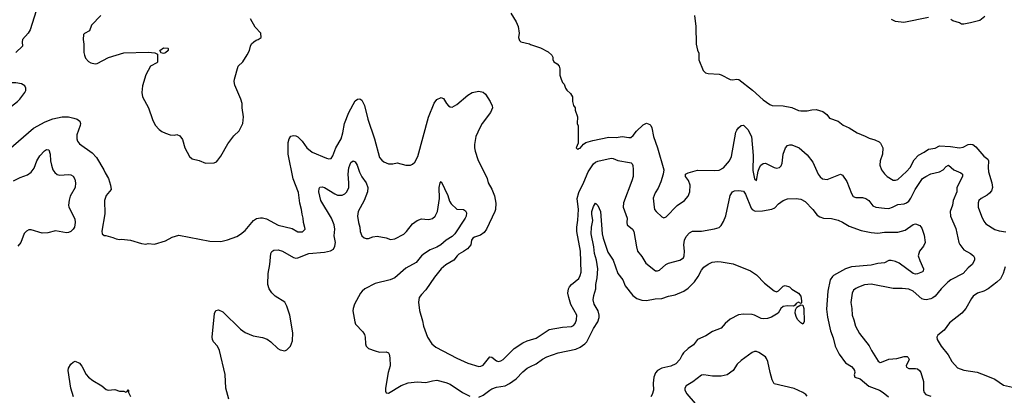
# Model space of a CAD drawing. Header units: inches. Extents: x 1678809 to 1859548, y 384609 to 522868.
# Tile 298 of 386: x 1785366 to 1794297, y 424244 to 427651. Entities that reach past the tile are written whole.
import ezdxf

# ---------------------------------------------------------------- set-up
doc = ezdxf.new("R2010")
doc.units = ezdxf.units.IN
doc.header["$MEASUREMENT"] = 0
doc.layers.add('B7482', color=7, linetype='Continuous')
doc.layers.add('B7492', color=7, linetype='Continuous')

msp = doc.modelspace()

# ---------------------------------------------------------------- linework, layer by layer
at = {"layer": 'B7482', "color": 5}
for points, elevation in [([(1785517, 427730), (1785461.3, 427558.7), (1785444, 427530), (1785390.8, 427470), (1785387.7, 427450), (1785390.8, 427410), (1785330, 427353.2)], 340), ([(1786100.7, 427690), (1786018, 427602), (1785998.8, 427550), (1785953, 427527), (1785944.9, 427515.1), (1785941.6, 427470), (1785948, 427430), (1785948.1, 427351.9), (1785953, 427330), (1785962.4, 427302.4), (1785990.4, 427270.4), (1786010, 427259.1), (1786050, 427250.7), (1786070, 427254), (1786171.9, 427308.1), (1786310, 427350.5), (1786530, 427356), (1786591, 427351), (1786616.9, 427336.9), (1786615.3, 427264.7), (1786610, 427258), (1786552, 427230), (1786511, 427150), (1786481, 427050), (1786474.8, 426990), (1786480.7, 426950), (1786533, 426850), (1786570, 426744.7), (1786595.2, 426695.2), (1786630, 426656), (1786656.8, 426636.8), (1786690, 426621), (1786730, 426606), (1786770, 426604.7), (1786790, 426611), (1786818.8, 426598.8), (1786842.8, 426562.8), (1786864.9, 426490), (1786884, 426450), (1786907.3, 426410), (1786930, 426387.7), (1786993.7, 426373.7), (1787050, 426350.8), (1787130, 426351.3), (1787150, 426362), (1787164.7, 426375.3), (1787190, 426412), (1787254.8, 426525.2), (1787310, 426596), (1787355.9, 426644.1), (1787389.5, 426710), (1787397, 426770), (1787385.1, 426850), (1787384.5, 426890), (1787372, 426930), (1787316.5, 427056.5), (1787312.7, 427090), (1787316, 427110), (1787349.3, 427230.7), (1787388.7, 427270), (1787430, 427332), (1787449.1, 427370.9), (1787459, 427410), (1787470, 427431.3), (1787490, 427451), (1787510, 427464.7), (1787530, 427471.3), (1787555.3, 427490), (1787554, 427530), (1787502.7, 427582.7), (1787458.6, 427658.6)], 360), ([(1789821, 427710), (1789870, 427631.3), (1789886, 427590), (1789896, 427530), (1789891, 427490), (1789900.7, 427460.7), (1789910.9, 427450.9), (1789990.6, 427430.6), (1790000, 427427.2)], 360), ([(1785219.5, 426430), (1785490, 426666), (1785596.4, 426723.6), (1785667.7, 426752.3), (1785750, 426770.3), (1785810, 426768.9), (1785858.7, 426758.7), (1785887.6, 426747.6), (1785910.3, 426730.3), (1785917.1, 426710), (1785914.9, 426690), (1785885.2, 426605.2), (1785884, 426570), (1785891, 426550), (1785910, 426526), (1786023.1, 426443.1), (1786062.4, 426402.4), (1786130.5, 426290.5), (1786141.6, 426261.6), (1786170.8, 426210), (1786190.8, 426150), (1786196, 426110), (1786150, 426055.3), (1786134, 426010), (1786139.1, 425890), (1786112, 425732), (1786114, 425710), (1786132.7, 425692.7), (1786147.3, 425692.7), (1786210, 425676), (1786242, 425662), (1786270, 425658), (1786290, 425661), (1786370.9, 425650.9), (1786470, 425621), (1786510, 425616), (1786530, 425621), (1786590, 425614), (1786690, 425644), (1786750, 425678.8), (1786810, 425697.3), (1787090, 425643), (1787190, 425640.5), (1787250, 425653), (1787334.2, 425685.8), (1787370, 425706), (1787410, 425738.8), (1787486, 425830), (1787512.9, 425847.1), (1787550, 425854.4), (1787570, 425854), (1787603.7, 425843.7), (1787710, 425787), (1787838, 425758), (1787890, 425728.2), (1787930, 425727.3), (1787954, 425750), (1787953.6, 425766.4), (1787939.3, 425810), (1787937.2, 425850), (1787927, 425887), (1787922.9, 425930), (1787906.2, 425986.2), (1787895.3, 426084.7), (1787847.7, 426207.7), (1787799.8, 426430), (1787802.7, 426537.3), (1787810, 426570.8), (1787826.9, 426593.1), (1787850, 426600.5), (1787870, 426598), (1787890, 426588), (1787928.4, 426550), (1787970.4, 426490), (1788019.1, 426450), (1788150, 426393.4), (1788170, 426388.7), (1788190, 426392.7), (1788205.3, 426414.7), (1788232.8, 426490), (1788281.4, 426570), (1788296.6, 426623.4), (1788311.7, 426710), (1788350.9, 426810), (1788410, 426914.4), (1788430, 426930.3), (1788450, 426932.4), (1788470, 426922), (1788493.5, 426873.5), (1788522.8, 426750), (1788585.3, 426570), (1788630, 426401), (1788650, 426376), (1788670, 426361), (1788710, 426344.7), (1788750, 426342), (1788790, 426351.3), (1788870, 426331.3), (1788910, 426331.3), (1788930, 426341), (1788950, 426358), (1788978, 426410), (1789074.5, 426765.5), (1789126.8, 426893.2), (1789150, 426927.7), (1789190, 426944.9), (1789200.5, 426940.5), (1789210, 426934.8), (1789237.1, 426890), (1789255.5, 426870), (1789270, 426859.5), (1789290, 426858.7), (1789330, 426881.1), (1789430, 426966), (1789469.4, 426990), (1789530, 427002.3), (1789570, 426994), (1789590, 426976.3), (1789632.4, 426910), (1789652.4, 426870), (1789654.9, 426850), (1789638, 426810), (1789561.7, 426710), (1789539, 426670), (1789504.9, 426590), (1789490, 426518), (1789490.3, 426490), (1789497.2, 426457.2), (1789523, 426383), (1789606.4, 426210), (1789614.9, 426170), (1789650, 426114), (1789674.2, 426054.2), (1789685.5, 425985.5), (1789682.9, 425930), (1789677.2, 425910), (1789600.5, 425750), (1789578.6, 425721.4), (1789544.5, 425695.5), (1789490, 425678.5), (1789476.4, 425670), (1789464.7, 425650), (1789459.5, 425610), (1789426.4, 425573.6), (1789392.9, 425547.1), (1789350, 425523.5), (1789334, 425510), (1789303, 425470), (1789230, 425426), (1789188.2, 425390), (1789130, 425316), (1789050, 425201.2), (1789010, 425159), (1788991, 425130), (1788982.8, 425090), (1788993.7, 425013.7), (1789019.9, 424919.9), (1789028, 424870), (1789064.4, 424770), (1789104.9, 424710), (1789139.9, 424679.9), (1789330, 424579.6), (1789430, 424536.5), (1789530, 424505.7), (1789550, 424507.2), (1789570, 424518), (1789630, 424592.4), (1789650, 424590.4), (1789690, 424555.8), (1789710, 424550.4), (1789730, 424555.5), (1789752, 424570), (1789850.8, 424669.2), (1789930, 424721.1), (1789970, 424739.6), (1790000, 424748.4)], 340), ([(1785310.5, 426189.5), (1785370, 426220.7), (1785435.9, 426244.1), (1785471.6, 426268.4), (1785496.9, 426303.1), (1785522.2, 426370), (1785550, 426416), (1785590, 426461.3), (1785610, 426473.7), (1785630, 426470.5), (1785642.6, 426430), (1785646.7, 426370), (1785654.7, 426330), (1785666.9, 426290), (1785683.5, 426263.5), (1785706.2, 426246.2), (1785730, 426241.2), (1785807.9, 426247.9), (1785830, 426244.6), (1785851.1, 426231.1), (1785865.4, 426205.4), (1785873.8, 426170), (1785869.2, 426130), (1785824.3, 426050), (1785814.1, 426014.1), (1785809.1, 425970), (1785812.9, 425950), (1785865.3, 425845.3), (1785870.2, 425810), (1785861.8, 425770), (1785850.1, 425749.9), (1785830, 425731), (1785810, 425720.3), (1785790, 425716.5), (1785690, 425734.5), (1785620.9, 425719.1), (1785570, 425714.5), (1785470, 425744), (1785450, 425744.7), (1785426.8, 425733.2), (1785408.2, 425711.8), (1785376.5, 425630), (1785350, 425595.6)], 320), ([(1787263.7, 424210), (1787235.1, 424310), (1787230, 424434), (1787177.6, 424650), (1787161.1, 424690), (1787125, 424730), (1787114.8, 424750), (1787111.3, 424770), (1787133, 424987), (1787145.3, 425014.7), (1787170, 425018.4), (1787210, 425002), (1787370, 424843.7), (1787410, 424813.7), (1787484.7, 424784.7), (1787570, 424767.2), (1787612.3, 424752.3), (1787645.5, 424730), (1787709, 424669), (1787730, 424657.1), (1787770, 424648.5), (1787790, 424657.1), (1787822, 424690), (1787841.4, 424738.6), (1787844.2, 424810), (1787817.4, 424970), (1787790, 425051.8), (1787769.7, 425090), (1787684.2, 425144.2), (1787652.2, 425172.2), (1787629.5, 425209.5), (1787616.4, 425250), (1787618.4, 425350), (1787634.8, 425430), (1787643.5, 425530), (1787652.7, 425547.3), (1787670, 425560.3), (1787710, 425563.2), (1787750, 425550.2), (1787850, 425494.7), (1787870, 425488.1), (1787890, 425491.1), (1787990, 425529.2), (1788130, 425542.6), (1788185, 425555), (1788211, 425570), (1788224.5, 425595.5), (1788230.6, 425630), (1788219.6, 425690), (1788224.1, 425750), (1788219.9, 425790), (1788194.5, 425850), (1788097.3, 426010), (1788080.9, 426090), (1788081.5, 426118.5), (1788090, 426132.7), (1788110, 426134.9), (1788130, 426128.8), (1788223.8, 426070), (1788250, 426059.2), (1788290, 426057.8), (1788314.7, 426070), (1788333.6, 426090), (1788351.3, 426130), (1788352.7, 426170), (1788344.9, 426250), (1788352.5, 426307.5), (1788370, 426354.9), (1788390, 426370.8), (1788410, 426361.6), (1788428, 426330), (1788447.7, 426267.7), (1788470, 426224.9), (1788508, 426170), (1788523.5, 426130), (1788522, 426090), (1788490.2, 426010), (1788436.8, 425910), (1788430.2, 425870.2), (1788438, 425810), (1788451, 425770), (1788454, 425730), (1788470, 425690.4), (1788490, 425671.8), (1788510, 425665.5), (1788530, 425667.8), (1788570, 425681.5), (1788610, 425686.3), (1788690, 425671.6), (1788730, 425657.8), (1788770, 425662.2), (1788850, 425705.6), (1788875.5, 425730), (1788930, 425798.9), (1788970, 425828.9), (1789010, 425846), (1789070, 425839.6), (1789090, 425840.3), (1789111.4, 425848.6), (1789136, 425870), (1789154.6, 425910), (1789173, 426030), (1789172.3, 426127.7), (1789181.2, 426170), (1789190, 426184.7), (1789250, 426054.8), (1789263.5, 426003.5), (1789279.4, 425979.4), (1789330, 425932.4), (1789390.8, 425930), (1789410, 425918), (1789418, 425898), (1789416.2, 425870), (1789405.5, 425850), (1789312.9, 425710), (1789290, 425685), (1789235.6, 425650), (1789187.4, 425610), (1789150, 425589), (1789090, 425565), (1789036.5, 425530), (1789011.7, 425508.3), (1788962.8, 425450), (1788870, 425397.7), (1788769.5, 425310.5), (1788727.8, 425292.2), (1788590, 425259.3), (1788497.6, 425210), (1788473.4, 425190), (1788458.5, 425170), (1788403.6, 425070), (1788390.4, 425030.4), (1788388.9, 425010), (1788404.9, 424910), (1788412.7, 424890), (1788479.6, 424819.6), (1788494.3, 424794.3), (1788501.1, 424770), (1788503.1, 424710), (1788509.1, 424689.1), (1788530.8, 424670), (1788590, 424646.7), (1788630, 424636.4), (1788690, 424639.3), (1788710, 424630.6), (1788717.7, 424617.7), (1788724.9, 424584.9), (1788725.7, 424510), (1788708.8, 424450), (1788683, 424310), (1788683, 424283), (1788690, 424266.8), (1788710, 424264.9), (1788827.2, 424332.8), (1788890, 424357.2), (1788970, 424365.8), (1789050, 424361.5), (1789110, 424376.5), (1789150, 424380.8), (1789230, 424360.8), (1789270, 424344.7), (1789383.8, 424270), (1789450, 424236.9)], 320), ([(1785853.6, 424230), (1785829.6, 424309.6), (1785805.7, 424470), (1785809.8, 424490.2), (1785830, 424525.5), (1785850, 424544.9), (1785870, 424554), (1785910, 424534.8), (1785928.9, 424508.9), (1785970, 424433.4), (1785990, 424408.2), (1786030, 424377.1), (1786110.4, 424330.4), (1786150, 424298), (1786170, 424291.3), (1786230, 424298), (1786270, 424282), (1786310, 424282), (1786330, 424274), (1786342, 424278), (1786350, 424294), (1786354, 424290), (1786354, 424270), (1786370, 424234)], 320), ([(1789530, 424226), (1789570, 424245.3), (1789630, 424291.7), (1789650, 424301.7), (1789690, 424318), (1789769.1, 424330.9), (1789810, 424351.5), (1789870, 424394), (1789930, 424456.9), (1789970, 424491.6), (1790000, 424506.1)], 320)]:
    msp.add_lwpolyline(points, dxfattribs=dict(at, elevation=elevation))
at = {"layer": 'B7482', "color": 5, "elevation": 360}
for points in [[(1786670, 427344), (1786648.7, 427348.7), (1786638, 427370), (1786670, 427396), (1786710, 427394), (1786714, 427390), (1786714, 427370), (1786690, 427348.7)], [(1785330, 427078.7), (1785290, 427077.6), (1785272.1, 427072.1), (1785237.3, 427050), (1785190, 426997.2), (1785158.8, 426970), (1785147.3, 426950), (1785134.8, 426910), (1785084.7, 426830), (1785074, 426790), (1785090, 426784.7), (1785110, 426786.8), (1785156, 426804), (1785210, 426813.4), (1785250, 426833), (1785346.6, 426910), (1785367, 426930), (1785412.3, 426990), (1785420.9, 427010), (1785422.7, 427030), (1785412.7, 427050), (1785384, 427070)]]:
    msp.add_lwpolyline(points, close=True, dxfattribs=at)
at = {"layer": 'B7492', "color": 5}
for points, elevation in [([(1791487.3, 427690), (1791499.1, 427590), (1791502, 427430), (1791514, 427374), (1791526.8, 427346.8), (1791525.5, 427285.5), (1791565.5, 427190), (1791586.8, 427170), (1791610, 427163.1), (1791710, 427156.2), (1791730.1, 427150.1), (1791810, 427107.8), (1791830, 427105.8), (1791870, 427111.3), (1791890, 427107.9), (1792013, 427013), (1792110, 426923.8), (1792170, 426882), (1792190, 426874), (1792290, 426870.8), (1792370, 426854.8), (1792430, 426827.3), (1792450, 426824), (1792510, 426824), (1792550, 426834), (1792590, 426834.8), (1792650, 426817.3), (1792686, 426790), (1792710, 426758), (1792790.5, 426730.5), (1792834.4, 426694.4), (1792890.5, 426670.5), (1792963.4, 426623.4), (1793034.4, 426594.4), (1793070, 426574.8), (1793121.1, 426561.1), (1793161.6, 426541.6), (1793174.8, 426530), (1793194.8, 426490), (1793190.8, 426430.8), (1793170.8, 426370), (1793167.7, 426330), (1793183, 426290), (1793210, 426254), (1793234.8, 426230), (1793290, 426194.8), (1793310, 426194), (1793330, 426202), (1793410, 426273.4), (1793441.6, 426310), (1793480.1, 426379.9), (1793519.3, 426420.7), (1793570, 426448), (1793610, 426477.1), (1793670, 426487), (1793710, 426505.3), (1793810, 426502), (1793891.8, 426488.2), (1793925.1, 426494.9), (1793970, 426518), (1793990, 426522), (1794010, 426517.6), (1794038.6, 426498.6), (1794110, 426413.1), (1794146.7, 426386.7), (1794154.3, 426370), (1794149.3, 426310), (1794152.9, 426270), (1794184.4, 426170), (1794188.9, 426130), (1794180, 426100), (1794163.4, 426076.6), (1794141.8, 426058.2), (1794088.2, 426030), (1794067.2, 426010), (1794059.5, 425990), (1794060.8, 425950), (1794090.2, 425870.2), (1794110, 425824.9), (1794130, 425798.4), (1794210, 425748.2), (1794250, 425735), (1794310, 425728.2)], 380), ([(1793610, 427669.4), (1793386.6, 427626.6), (1793310, 427634), (1793272.5, 427652.5)], 380), ([(1794121.4, 427678.6), (1794075.5, 427644.5), (1793990, 427621.2), (1793930, 427609), (1793910, 427609), (1793890, 427621.2), (1793830, 427641.2), (1793812.5, 427652.5)], 380), ([(1790000, 427427.2), (1790090, 427394.8), (1790159.8, 427359.8), (1790194, 427330), (1790202, 427310), (1790202, 427290), (1790212, 427270), (1790242, 427250), (1790258, 427230), (1790265.4, 427205.4), (1790266.4, 427146.4), (1790276, 427110), (1790290, 427082), (1790305.4, 427065.4), (1790318, 427030), (1790330, 427012), (1790362.8, 426982.8), (1790378.8, 426950), (1790381, 426910), (1790390, 426874), (1790404.7, 426850), (1790404.7, 426830), (1790424.7, 426770), (1790422, 426710), (1790431.6, 426688.4), (1790432, 426530), (1790414, 426490), (1790430, 426474), (1790438, 426482), (1790450, 426484.7), (1790479, 426521), (1790502, 426538), (1790564.4, 426555.6), (1790710, 426584.3), (1790777.7, 426582.3), (1790831.1, 426591.1), (1790890, 426581.3), (1790910, 426583.2), (1790930, 426599.5), (1790960.6, 426639.4), (1791022.3, 426697.7), (1791050, 426713), (1791080.4, 426700.4), (1791090, 426690.8), (1791098.7, 426670), (1791115.2, 426590), (1791152, 426490), (1791207.4, 426290), (1791202.3, 426250), (1791181, 426179), (1791157.8, 426122.2), (1791130, 426079.3), (1791113.4, 426033.4), (1791122, 425950), (1791125.5, 425930), (1791139.1, 425910), (1791190, 425864), (1791210, 425854.8), (1791230, 425864), (1791330, 425967), (1791395.1, 426010), (1791428.9, 426051.1), (1791443.1, 426090), (1791446.6, 426150), (1791432.2, 426192.2), (1791405.1, 426230), (1791405.2, 426250), (1791430, 426262.4), (1791515.1, 426284.9), (1791670, 426281.7), (1791710, 426285.7), (1791750, 426308.7), (1791803.1, 426370), (1791822.2, 426410), (1791862.3, 426630), (1791869.9, 426650.1), (1791885.6, 426670), (1791910.5, 426690.5), (1791930, 426693.4), (1791970, 426654), (1792002.4, 426590), (1792018.6, 426418.6), (1792017.3, 426282.7), (1792030, 426206), (1792050, 426191.3), (1792064.4, 426275.6), (1792076.2, 426310), (1792089.7, 426330.3), (1792110, 426348), (1792130, 426350.4), (1792210, 426308.9), (1792230, 426303.6), (1792257, 426310), (1792274, 426326), (1792283.1, 426350), (1792291.3, 426430), (1792311.2, 426488.8), (1792330, 426510.4), (1792350, 426517.1), (1792370, 426514.9), (1792436.3, 426490), (1792510, 426426), (1792559.9, 426359.9), (1792607.4, 426250), (1792625.8, 426225.8), (1792648.2, 426208.2), (1792690, 426200.3), (1792810, 426250.4), (1792830, 426242), (1792870, 426182), (1792910, 426074.8), (1792926.6, 426046.6), (1792950, 426037.6), (1793010, 426038), (1793040.7, 426030), (1793068.4, 426010), (1793103.9, 425963.9), (1793131.5, 425951.5), (1793210, 425940.7), (1793250, 425939.7), (1793282.9, 425950), (1793330, 425974.2), (1793390, 425981.3), (1793410, 425989.1), (1793430, 426005.3), (1793450, 426031.8), (1793488.2, 426110), (1793555.8, 426210), (1793584, 426230), (1793630, 426252.3), (1793710.5, 426269.5), (1793743, 426290), (1793770, 426320.5), (1793791.6, 426331.6), (1793840.5, 426290), (1793903.1, 426263.1), (1793918, 426250), (1793917.1, 426230), (1793865.3, 426130), (1793867.4, 426090), (1793832, 426010), (1793825.8, 425970), (1793806.7, 425910), (1793808.2, 425868.2), (1793855.8, 425755.8), (1793884.2, 425630), (1793892.4, 425612.4), (1793930, 425564.9), (1793991.7, 425531.7), (1794017.3, 425510), (1794025.5, 425490), (1794025.5, 425470), (1794004.9, 425430), (1793970, 425400.5), (1793923.1, 425350), (1793810.4, 425290), (1793783.1, 425270), (1793724.2, 425210), (1793670, 425143), (1793650, 425126.9), (1793630, 425119.1), (1793588.9, 425111.1), (1793570, 425112.1), (1793550, 425119.8), (1793470, 425187.9), (1793430, 425205.5), (1793370, 425212.9), (1793290, 425213.1), (1793090, 425253.3), (1793030, 425245.3), (1792973.7, 425226.3), (1792950, 425213.7), (1792930, 425196.3), (1792916.9, 425170), (1792904.5, 425084.5), (1792914, 425030), (1792916.9, 424970), (1792932.6, 424930), (1792945.8, 424870), (1792984.6, 424804.6), (1793072.1, 424692.1), (1793092.9, 424650), (1793153.9, 424553.9), (1793170, 424542.3), (1793184.4, 424544.4), (1793249.1, 424570.9), (1793321.8, 424578.2), (1793390, 424596.4), (1793414.7, 424594.7), (1793426.1, 424586.1), (1793432.9, 424570), (1793405.3, 424510), (1793410, 424500.7), (1793430, 424488.5), (1793490, 424488.2), (1793510, 424483), (1793528.8, 424468.8), (1793539.5, 424450), (1793565.3, 424370), (1793563.6, 424290), (1793570.3, 424270), (1793586, 424250), (1793630, 424237.8)], 360), ([(1790000, 424748.4), (1790050, 424763.1), (1790170, 424840.3), (1790290, 424860.8), (1790370, 424868.9), (1790390, 424877.6), (1790404.8, 424895.2), (1790416.8, 424930), (1790420.4, 424970), (1790366.5, 425066.5), (1790345.8, 425130), (1790339.3, 425170), (1790345.3, 425210), (1790353.3, 425226.7), (1790370, 425250.4), (1790436.2, 425303.8), (1790451, 425330), (1790458.4, 425361.6), (1790452.3, 425550), (1790419, 425730), (1790418.6, 425770), (1790428.5, 425831.5), (1790433.2, 425930), (1790422.7, 426030), (1790436.9, 426083.1), (1790483.9, 426176.1), (1790521, 426270), (1790570, 426343.1), (1790590, 426359), (1790610, 426366.3), (1790730, 426394.9), (1790750, 426391.6), (1790790, 426374.9), (1790897, 426357), (1790912.7, 426352.7), (1790922.5, 426342.5), (1790928.3, 426328.3), (1790931.8, 426291.8), (1790930.2, 426229.8), (1790919.5, 426190), (1790843.6, 425990), (1790840.3, 425950), (1790875.6, 425850), (1790871.7, 425810), (1790877.4, 425790), (1790923.8, 425750), (1790937, 425730), (1790959.6, 425590), (1790971.2, 425551.2), (1791010, 425502), (1791044, 425444), (1791134.4, 425374.4), (1791150, 425371.7), (1791170, 425378), (1791226.6, 425430), (1791250, 425443.2), (1791355.1, 425470), (1791386.6, 425490), (1791394.2, 425510), (1791397.6, 425550), (1791389.8, 425610), (1791395.1, 425650), (1791410, 425683), (1791441.1, 425718.9), (1791470, 425732), (1791550, 425733.2), (1791667.5, 425752.5), (1791710, 425766.4), (1791730, 425783), (1791750, 425819.1), (1791770, 425870.7), (1791810, 426056.3), (1791830, 426090.4), (1791850, 426099.5), (1791890, 426102), (1791930, 426094.9), (1791950, 426068.4), (1792001.1, 425941.1), (1792010, 425929.4), (1792035.6, 425915.6), (1792103.9, 425916.1), (1792187.3, 425932.7), (1792214.1, 425945.9), (1792250, 425981.1), (1792290, 426010.4), (1792330, 426025.5), (1792410, 426030.4), (1792450, 426022), (1792490, 426001.3), (1792559.3, 425930), (1792598.3, 425878.3), (1792622.2, 425862.2), (1792658, 425850), (1792730, 425846.2), (1792790, 425832.3), (1792830, 425813.8), (1792890, 425776.9), (1793000, 425740), (1793090, 425721.2), (1793150, 425714.4), (1793210, 425722.4), (1793330, 425724.2), (1793398.2, 425741.8), (1793470, 425792.4), (1793490, 425799.3), (1793530, 425784), (1793550, 425758.8), (1793570, 425698), (1793577.6, 425630), (1793564.7, 425595.3), (1793527.2, 425550), (1793517, 425510), (1793530, 425466.8), (1793563.8, 425390), (1793560.7, 425370), (1793554.9, 425365.1), (1793510, 425346), (1793490, 425343.1), (1793470, 425348.8), (1793342.5, 425442.5), (1793310, 425458.6), (1793270, 425468.2), (1793250, 425465.5), (1793210, 425445.7), (1793150, 425438.9), (1793090, 425424.5), (1792910, 425410.6), (1792856.4, 425390), (1792747.9, 425332.1), (1792737.5, 425322.5), (1792716.5, 425290), (1792697.6, 425190), (1792684.8, 425024.8), (1792692.1, 424952.1), (1792720.2, 424830), (1792744.1, 424764.1), (1792762.3, 424690), (1792798.4, 424618.4), (1792857.3, 424537.3), (1792910, 424504.5), (1792930, 424485.7), (1792938.9, 424470), (1792941.8, 424450), (1792936.5, 424430), (1792940.7, 424410), (1792990, 424394.6), (1793067.5, 424327.5), (1793163.8, 424290), (1793199.5, 424270), (1793246.7, 424230)], 340), ([(1790000, 424506.1), (1790050, 424530.3), (1790107.1, 424572.9), (1790146.1, 424593.9), (1790250, 424630.2), (1790410, 424661.3), (1790450, 424681.3), (1790492.2, 424710), (1790511.5, 424730), (1790569.3, 424850.7), (1790608.8, 424911.2), (1790621.2, 424950), (1790622.4, 424970), (1790613.3, 425010), (1790578.2, 425070), (1790567.6, 425110), (1790573.8, 425150), (1790593.3, 425210), (1790592.4, 425250), (1790605, 425310), (1790608.7, 425390), (1790599.2, 425470), (1790579.4, 425530), (1790573.2, 425590), (1790548.4, 425710), (1790552.8, 425770), (1790564.5, 425830), (1790554.2, 425885.8), (1790554.3, 425910), (1790570, 425956), (1790590, 425986.8), (1790610, 425966.8), (1790632.9, 425910), (1790650.2, 425710), (1790659, 425670), (1790701.7, 425541.7), (1790750, 425470.7), (1790792.8, 425350), (1790837.2, 425290), (1790857.2, 425237.2), (1790928.4, 425148.4), (1790963.2, 425123.2), (1791010, 425106.7), (1791050, 425102.8), (1791130, 425118.6), (1791190, 425122.8), (1791250, 425142.8), (1791310, 425154.4), (1791390.7, 425189.3), (1791430, 425214.4), (1791487.4, 425272.6), (1791519.4, 425320.6), (1791550, 425380.3), (1791570, 425404.9), (1791610, 425432.8), (1791648.1, 425451.9), (1791696.9, 425456.9), (1791730, 425455.3), (1791837.2, 425437.2), (1791993.3, 425373.3), (1792050, 425335.5), (1792121.6, 425261.6), (1792210, 425190.6), (1792230, 425182), (1792250, 425190.8), (1792290, 425233.4), (1792310, 425239.3), (1792348.3, 425228.3), (1792370, 425207.3), (1792430.6, 425170), (1792450, 425144.7), (1792458, 425102), (1792456.9, 425083.1), (1792450, 425078), (1792430, 425088), (1792410, 425075.3), (1792399.8, 425060.2), (1792386, 425054), (1792330, 425056.3), (1792290, 425049.4), (1792270.6, 425030), (1792245.5, 424990), (1792185.7, 424954.3), (1792150, 424941.2), (1792110, 424938.1), (1792090, 424941.9), (1792030, 424971.5), (1792010, 424976.2), (1791930, 424981.4), (1791885.2, 424974.8), (1791810, 424935.6), (1791766.1, 424893.9), (1791730, 424851.6), (1791650, 424824), (1791590, 424783.1), (1791515.5, 424750), (1791477, 424703), (1791430, 424668.2), (1791388.5, 424630), (1791374, 424610), (1791355.3, 424570), (1791318.4, 424530), (1791271.8, 424508.2), (1791190, 424491.6), (1791150, 424469.7), (1791132.6, 424447.4), (1791118.6, 424410), (1791113.3, 424353.3), (1791115.8, 424290), (1791104.2, 424250), (1791090.3, 424230)], 320), ([(1794305.3, 425410), (1794286.7, 425350), (1794260.8, 425299.2), (1794230.2, 425269.8), (1794150.6, 425210), (1794110.2, 425189.8), (1794054, 425170), (1794015.8, 425144.2), (1793998.4, 425121.6), (1793948.7, 425030), (1793910.4, 424990), (1793799.5, 424900.5), (1793750, 424835.6), (1793693.4, 424790), (1793684.9, 424770), (1793687, 424750), (1793723.7, 424690), (1793787, 424610), (1793819.5, 424550), (1793872.5, 424492.5), (1793930, 424472.8), (1794050, 424452.6), (1794130, 424424.9), (1794210.2, 424390.2), (1794290, 424336.9), (1794370, 424317)], 380), ([(1792510, 424237.6), (1792496.2, 424250), (1792470, 424269.6), (1792390, 424306.6), (1792208.4, 424348.4), (1792190, 424384), (1792171.8, 424451.8), (1792153.1, 424550), (1792138.6, 424578.6), (1792130, 424591.8), (1792070, 424632.7), (1792050, 424641.2), (1792030, 424641.2), (1792010, 424633.2), (1791910, 424560.9), (1791873.8, 424526.2), (1791836.3, 424470), (1791782.8, 424430), (1791730, 424416.3), (1791650, 424418.3), (1791571, 424431), (1791550, 424425.7), (1791472.2, 424367.8), (1791412.4, 424330), (1791398, 424310), (1791399.6, 424290), (1791418, 424258), (1791491.8, 424170)], 340)]:
    msp.add_lwpolyline(points, dxfattribs=dict(at, elevation=elevation))
at = {"layer": 'B7492', "color": 5, "elevation": 320}
msp.add_lwpolyline([(1792470, 424889.2), (1792450, 424902.7), (1792424.5, 424930), (1792412, 424950), (1792400.9, 424990), (1792402, 425018), (1792415.3, 425044.7), (1792450, 425064.7), (1792470, 425062), (1792478.4, 425030), (1792482, 424910)], close=True, dxfattribs=at)

doc.saveas('drawing.dxf')
